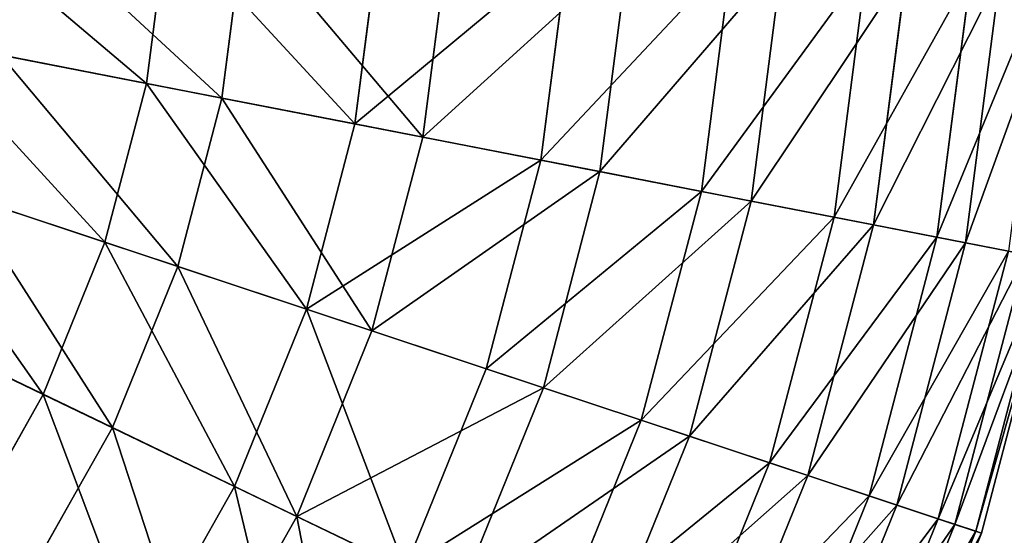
# Model space of a CAD drawing. Extents: x 1 to 133, y -12 to 0.
# Tile 913 of 935: x 118.67 to 121.35, y -7.86 to -6.45. Entities that reach past the tile are written whole.
import ezdxf

# ---------------------------------------------------------------- set-up
doc = ezdxf.new("R2010")
doc.units = 0
doc.header["$LTSCALE"] = 2.54
doc.layers.get('0').update_dxf_attribs({"color": 13, "linetype": 'CONTINUOUS'})

# ---------------------------------------------------------------- blocks, each defined once
blk = doc.blocks.new('SLING_IV_-_Z_O_ENIE16_06_B')
at = {"color": 0}
for p, q in [((119.0143, -6.6269, 1.7234), (119.0714, -6.1841, 1.7234)), ((119.0143, -6.6269, 1.7234), (119.0714, -6.1841, 1.7234)), ((119.219, -6.6668, 11.3367), (119.2795, -6.1974, 11.3367)), ((119.219, -6.6668, 11.3367), (119.2795, -6.1974, 11.3367)), ((119.5808, -6.7372, 2.1915), (119.6473, -6.221, 2.1915)), ((119.5808, -6.7372, 2.1915), (119.6473, -6.221, 2.1915)), ((119.765, -6.7731, 10.8439), (119.8346, -6.2331, 10.8439)), ((119.765, -6.7731, 10.8439), (119.8346, -6.2331, 10.8439)), ((120.086, -6.8356, 2.7275), (120.161, -6.254, 2.7275)), ((120.086, -6.8356, 2.7275), (120.161, -6.254, 2.7275)), ((120.2469, -6.867, 10.2862), (120.3246, -6.2645, 10.2862)), ((120.2469, -6.867, 10.2862), (120.3246, -6.2645, 10.2862)), ((120.5224, -6.9206, 3.3229), (120.6047, -6.2825, 3.3229)), ((120.5224, -6.9206, 3.3229), (120.6047, -6.2825, 3.3229)), ((120.6576, -6.9469, 9.672), (120.7421, -6.2913, 9.672)), ((120.6576, -6.9469, 9.672), (120.7421, -6.2913, 9.672)), ((120.8832, -6.9909, 3.9687), (120.9715, -6.3061, 3.9687)), ((120.8832, -6.9909, 3.9687), (120.9715, -6.3061, 3.9687)), ((120.9905, -7.0118, 9.0109), (121.0806, -6.3131, 9.0109)), ((120.9905, -7.0118, 9.0109), (121.0806, -6.3131, 9.0109)), ((121.1628, -7.0453, 4.6551), (121.2558, -6.3243, 4.6551)), ((121.1628, -7.0453, 4.6551), (121.2558, -6.3243, 4.6551)), ((121.2407, -7.0605, 8.3129), (121.335, -6.3294, 8.3129)), ((121.2407, -7.0605, 8.3129), (121.335, -6.3294, 8.3129)), ((118.3955, -6.5064, 1.3301), (119.0143, -6.6269, 1.7234)), ((118.3955, -6.5064, 1.3301), (119.0143, -6.6269, 1.7234)), ((119.219, -6.6668, 11.3367), (118.6174, -6.5496, 11.7569)), ((119.219, -6.6668, 11.3367), (118.6174, -6.5496, 11.7569)), ((118.9011, -7.0588, 1.7234), (119.0143, -6.6269, 1.7234)), ((118.9011, -7.0588, 1.7234), (119.0143, -6.6269, 1.7234)), ((119.0143, -6.6269, 1.7234), (119.5808, -6.7372, 2.1915)), ((119.0143, -6.6269, 1.7234), (119.5808, -6.7372, 2.1915)), ((119.099, -7.1245, 11.3367), (119.219, -6.6668, 11.3367)), ((119.099, -7.1245, 11.3367), (119.219, -6.6668, 11.3367)), ((119.765, -6.7731, 10.8439), (119.219, -6.6668, 11.3367)), ((119.765, -6.7731, 10.8439), (119.219, -6.6668, 11.3367)), ((119.4487, -7.2406, 2.1915), (119.5808, -6.7372, 2.1915)), ((119.4487, -7.2406, 2.1915), (119.5808, -6.7372, 2.1915)), ((119.5808, -6.7372, 2.1915), (120.086, -6.8356, 2.7275)), ((119.5808, -6.7372, 2.1915), (120.086, -6.8356, 2.7275)), ((119.6268, -7.2998, 10.8439), (119.765, -6.7731, 10.8439)), ((119.6268, -7.2998, 10.8439), (119.765, -6.7731, 10.8439)), ((120.2469, -6.867, 10.2862), (119.765, -6.7731, 10.8439)), ((120.2469, -6.867, 10.2862), (119.765, -6.7731, 10.8439)), ((119.9373, -7.4028, 2.7275), (120.086, -6.8356, 2.7275)), ((119.9373, -7.4028, 2.7275), (120.086, -6.8356, 2.7275)), ((120.086, -6.8356, 2.7275), (120.5224, -6.9206, 3.3229)), ((120.086, -6.8356, 2.7275), (120.5224, -6.9206, 3.3229)), ((118.3027, -6.8601, 1.3301), (118.9011, -7.0588, 1.7234)), ((118.3027, -6.8601, 1.3301), (118.9011, -7.0588, 1.7234)), ((120.0929, -7.4545, 10.2862), (120.2469, -6.867, 10.2862)), ((120.0929, -7.4545, 10.2862), (120.2469, -6.867, 10.2862)), ((120.6576, -6.9469, 9.672), (120.2469, -6.867, 10.2862)), ((120.6576, -6.9469, 9.672), (120.2469, -6.867, 10.2862)), ((119.099, -7.1245, 11.3367), (118.5173, -6.9314, 11.7569)), ((119.099, -7.1245, 11.3367), (118.5173, -6.9314, 11.7569)), ((120.3592, -7.5429, 3.3229), (120.5224, -6.9206, 3.3229)), ((120.3592, -7.5429, 3.3229), (120.5224, -6.9206, 3.3229)), ((120.5224, -6.9206, 3.3229), (120.8832, -6.9909, 3.9687)), ((120.5224, -6.9206, 3.3229), (120.8832, -6.9909, 3.9687)), ((120.4899, -7.5863, 9.672), (120.6576, -6.9469, 9.672)), ((120.4899, -7.5863, 9.672), (120.6576, -6.9469, 9.672)), ((120.9905, -7.0118, 9.0109), (120.6576, -6.9469, 9.672)), ((120.9905, -7.0118, 9.0109), (120.6576, -6.9469, 9.672)), ((120.708, -7.6588, 3.9687), (120.8832, -6.9909, 3.9687)), ((120.708, -7.6588, 3.9687), (120.8832, -6.9909, 3.9687)), ((120.8118, -7.6932, 9.0109), (120.9905, -7.0118, 9.0109)), ((120.8118, -7.6932, 9.0109), (120.9905, -7.0118, 9.0109)), ((120.8832, -6.9909, 3.9687), (121.1628, -7.0453, 4.6551)), ((120.8832, -6.9909, 3.9687), (121.1628, -7.0453, 4.6551)), ((121.2407, -7.0605, 8.3129), (120.9905, -7.0118, 9.0109)), ((121.2407, -7.0605, 8.3129), (120.9905, -7.0118, 9.0109)), ((118.7335, -7.4727, 1.7234), (118.9011, -7.0588, 1.7234)), ((118.7335, -7.4727, 1.7234), (118.9011, -7.0588, 1.7234)), ((118.9011, -7.0588, 1.7234), (119.4487, -7.2406, 2.1915)), ((118.9011, -7.0588, 1.7234), (119.4487, -7.2406, 2.1915)), ((120.9784, -7.7485, 4.6551), (121.1628, -7.0453, 4.6551)), ((120.9784, -7.7485, 4.6551), (121.1628, -7.0453, 4.6551)), ((121.0537, -7.7735, 8.3129), (121.2407, -7.0605, 8.3129)), ((121.0537, -7.7735, 8.3129), (121.2407, -7.0605, 8.3129)), ((121.1628, -7.0453, 4.6551), (121.3571, -7.0831, 5.3713)), ((121.1628, -7.0453, 4.6551), (121.3571, -7.0831, 5.3713)), ((121.4043, -7.0923, 7.5887), (121.2407, -7.0605, 8.3129)), ((121.4043, -7.0923, 7.5887), (121.2407, -7.0605, 8.3129)), ((121.1662, -7.8109, 5.3713), (121.3571, -7.0831, 5.3713)), ((121.1662, -7.8109, 5.3713), (121.3571, -7.0831, 5.3713)), ((121.2119, -7.826, 7.5887), (121.4043, -7.0923, 7.5887)), ((121.2119, -7.826, 7.5887), (121.4043, -7.0923, 7.5887)), ((121.2686, -7.8449, 6.1066), (121.4629, -7.1038, 6.1066)), ((121.2686, -7.8449, 6.1066), (121.4629, -7.1038, 6.1066)), ((121.2838, -7.8499, 6.8495), (121.4787, -7.1068, 6.8495)), ((121.2838, -7.8499, 6.8495), (121.4787, -7.1068, 6.8495)), ((118.9214, -7.5631, 11.3367), (119.099, -7.1245, 11.3367)), ((118.9214, -7.5631, 11.3367), (119.099, -7.1245, 11.3367)), ((119.6268, -7.2998, 10.8439), (119.099, -7.1245, 11.3367)), ((119.6268, -7.2998, 10.8439), (119.099, -7.1245, 11.3367)), ((118.1655, -7.1991, 1.3301), (118.7335, -7.4727, 1.7234)), ((118.1655, -7.1991, 1.3301), (118.7335, -7.4727, 1.7234)), ((119.2534, -7.7231, 2.1915), (119.4487, -7.2406, 2.1915)), ((119.2534, -7.7231, 2.1915), (119.4487, -7.2406, 2.1915)), ((119.4487, -7.2406, 2.1915), (119.9373, -7.4028, 2.7275)), ((119.4487, -7.2406, 2.1915), (119.9373, -7.4028, 2.7275)), ((118.9214, -7.5631, 11.3367), (118.3692, -7.2972, 11.7569)), ((118.9214, -7.5631, 11.3367), (118.3692, -7.2972, 11.7569)), ((119.4225, -7.8045, 10.8439), (119.6268, -7.2998, 10.8439)), ((119.4225, -7.8045, 10.8439), (119.6268, -7.2998, 10.8439)), ((120.0929, -7.4545, 10.2862), (119.6268, -7.2998, 10.8439)), ((120.0929, -7.4545, 10.2862), (119.6268, -7.2998, 10.8439)), ((119.7172, -7.9464, 2.7275), (119.9373, -7.4028, 2.7275)), ((119.7172, -7.9464, 2.7275), (119.9373, -7.4028, 2.7275)), ((119.9373, -7.4028, 2.7275), (120.3592, -7.5429, 3.3229)), ((119.9373, -7.4028, 2.7275), (120.3592, -7.5429, 3.3229)), ((119.8649, -8.0175, 10.2862), (120.0929, -7.4545, 10.2862)), ((119.8649, -8.0175, 10.2862), (120.0929, -7.4545, 10.2862)), ((120.4899, -7.5863, 9.672), (120.0929, -7.4545, 10.2862)), ((120.4899, -7.5863, 9.672), (120.0929, -7.4545, 10.2862)), ((118.5144, -7.8617, 1.7234), (118.7335, -7.4727, 1.7234)), ((118.5144, -7.8617, 1.7234), (118.7335, -7.4727, 1.7234)), ((118.7335, -7.4727, 1.7234), (119.2534, -7.7231, 2.1915)), ((118.7335, -7.4727, 1.7234), (119.2534, -7.7231, 2.1915)), ((120.1178, -8.1393, 3.3229), (120.3592, -7.5429, 3.3229)), ((120.1178, -8.1393, 3.3229), (120.3592, -7.5429, 3.3229)), ((120.3592, -7.5429, 3.3229), (120.708, -7.6588, 3.9687)), ((120.3592, -7.5429, 3.3229), (120.708, -7.6588, 3.9687)), ((118.6892, -7.9755, 11.3367), (118.9214, -7.5631, 11.3367)), ((118.6892, -7.9755, 11.3367), (118.9214, -7.5631, 11.3367)), ((119.4225, -7.8045, 10.8439), (118.9214, -7.5631, 11.3367)), ((119.4225, -7.8045, 10.8439), (118.9214, -7.5631, 11.3367)), ((120.2418, -8.199, 9.672), (120.4899, -7.5863, 9.672)), ((120.2418, -8.199, 9.672), (120.4899, -7.5863, 9.672)), ((120.8118, -7.6932, 9.0109), (120.4899, -7.5863, 9.672)), ((120.8118, -7.6932, 9.0109), (120.4899, -7.5863, 9.672)), ((120.4489, -8.2988, 3.9687), (120.708, -7.6588, 3.9687)), ((120.4489, -8.2988, 3.9687), (120.708, -7.6588, 3.9687)), ((120.708, -7.6588, 3.9687), (120.9784, -7.7485, 4.6551)), ((120.708, -7.6588, 3.9687), (120.9784, -7.7485, 4.6551)), ((120.5474, -8.3462, 9.0109), (120.8118, -7.6932, 9.0109)), ((120.5474, -8.3462, 9.0109), (120.8118, -7.6932, 9.0109)), ((121.0537, -7.7735, 8.3129), (120.8118, -7.6932, 9.0109)), ((121.0537, -7.7735, 8.3129), (120.8118, -7.6932, 9.0109)), ((118.9981, -8.1765, 2.1915), (119.2534, -7.7231, 2.1915)), ((118.9981, -8.1765, 2.1915), (119.2534, -7.7231, 2.1915)), ((119.2534, -7.7231, 2.1915), (119.7172, -7.9464, 2.7275)), ((119.2534, -7.7231, 2.1915), (119.7172, -7.9464, 2.7275)), ((120.7056, -8.4224, 4.6551), (120.9784, -7.7485, 4.6551)), ((120.7056, -8.4224, 4.6551), (120.9784, -7.7485, 4.6551)), ((120.9784, -7.7485, 4.6551), (121.1662, -7.8109, 5.3713)), ((120.9784, -7.7485, 4.6551), (121.1662, -7.8109, 5.3713)), ((120.7771, -8.4568, 8.3129), (121.0537, -7.7735, 8.3129)), ((120.7771, -8.4568, 8.3129), (121.0537, -7.7735, 8.3129)), ((121.2119, -7.826, 7.5887), (121.0537, -7.7735, 8.3129)), ((121.2119, -7.826, 7.5887), (121.0537, -7.7735, 8.3129)), ((119.1553, -8.2789, 10.8439), (119.4225, -7.8045, 10.8439)), ((119.1553, -8.2789, 10.8439), (119.4225, -7.8045, 10.8439)), ((119.8649, -8.0175, 10.2862), (119.4225, -7.8045, 10.8439)), ((119.8649, -8.0175, 10.2862), (119.4225, -7.8045, 10.8439)), ((120.8839, -8.5082, 5.3713), (121.1662, -7.8109, 5.3713)), ((120.8839, -8.5082, 5.3713), (121.1662, -7.8109, 5.3713)), ((121.1662, -7.8109, 5.3713), (121.2686, -7.8449, 6.1066)), ((121.1662, -7.8109, 5.3713), (121.2686, -7.8449, 6.1066)), ((120.9272, -8.5291, 7.5887), (121.2119, -7.826, 7.5887)), ((120.9272, -8.5291, 7.5887), (121.2119, -7.826, 7.5887)), ((121.2838, -7.8499, 6.8495), (121.2119, -7.826, 7.5887)), ((121.2838, -7.8499, 6.8495), (121.2119, -7.826, 7.5887)), ((120.981, -8.555, 6.1066), (121.2686, -7.8449, 6.1066)), ((120.981, -8.555, 6.1066), (121.2686, -7.8449, 6.1066)), ((120.9956, -8.562, 6.8495), (121.2838, -7.8499, 6.8495)), ((120.9956, -8.562, 6.8495), (121.2838, -7.8499, 6.8495)), ((121.2686, -7.8449, 6.1066), (121.2838, -7.8499, 6.8495)), ((121.2686, -7.8449, 6.1066), (121.2838, -7.8499, 6.8495))]:
    blk.add_line(p, q, dxfattribs=at)
at = {"color": 7}
mesh = blk.add_polyface(dxfattribs=at)
corners = [(118.4422, -6.1437, 1.3301), (119.0143, -6.6269, 1.7234), (118.3955, -6.5064, 1.3301), (119.0714, -6.1841, 1.7234)]
mesh.append_faces([[corners[k] for k in face] for face in [(0, 1, 2), (1, 0, 3)]], dxfattribs={"vtx0": -1, "color": 7})
mesh = blk.add_polyface(dxfattribs=at)
corners = [(119.219, -6.6668, 11.3367), (118.6679, -6.1582, 11.7569), (118.6174, -6.5496, 11.7569), (119.2795, -6.1974, 11.3367)]
mesh.append_faces([[corners[k] for k in face] for face in [(0, 1, 2), (1, 0, 3)]], dxfattribs={"vtx0": -1, "color": 7})
mesh = blk.add_polyface(dxfattribs=at)
corners = [(119.0714, -6.1841, 1.7234), (119.5808, -6.7372, 2.1915), (119.0143, -6.6269, 1.7234), (119.6473, -6.221, 2.1915)]
mesh.append_faces([[corners[k] for k in face] for face in [(0, 1, 2), (1, 0, 3)]], dxfattribs={"vtx0": -1, "color": 7})
mesh = blk.add_polyface(dxfattribs=at)
corners = [(119.765, -6.7731, 10.8439), (119.2795, -6.1974, 11.3367), (119.219, -6.6668, 11.3367), (119.8346, -6.2331, 10.8439)]
mesh.append_faces([[corners[k] for k in face] for face in [(0, 1, 2), (1, 0, 3)]], dxfattribs={"vtx0": -1, "color": 7})
mesh = blk.add_polyface(dxfattribs=at)
corners = [(119.5808, -6.7372, 2.1915), (120.161, -6.254, 2.7275), (120.086, -6.8356, 2.7275), (119.6473, -6.221, 2.1915)]
mesh.append_faces([[corners[k] for k in face] for face in [(0, 1, 2), (1, 0, 3)]], dxfattribs={"vtx0": -1, "color": 7})
mesh = blk.add_polyface(dxfattribs=at)
corners = [(120.3246, -6.2645, 10.2862), (119.765, -6.7731, 10.8439), (120.2469, -6.867, 10.2862), (119.8346, -6.2331, 10.8439)]
mesh.append_faces([[corners[k] for k in face] for face in [(0, 1, 2), (1, 0, 3)]], dxfattribs={"vtx0": -1, "color": 7})
mesh = blk.add_polyface(dxfattribs=at)
corners = [(120.086, -6.8356, 2.7275), (120.6047, -6.2825, 3.3229), (120.5224, -6.9206, 3.3229), (120.161, -6.254, 2.7275)]
mesh.append_faces([[corners[k] for k in face] for face in [(0, 1, 2), (1, 0, 3)]], dxfattribs={"vtx0": -1, "color": 7})
mesh = blk.add_polyface(dxfattribs=at)
corners = [(120.7421, -6.2913, 9.672), (120.2469, -6.867, 10.2862), (120.6576, -6.9469, 9.672), (120.3246, -6.2645, 10.2862)]
mesh.append_faces([[corners[k] for k in face] for face in [(0, 1, 2), (1, 0, 3)]], dxfattribs={"vtx0": -1, "color": 7})
mesh = blk.add_polyface(dxfattribs=at)
corners = [(120.5224, -6.9206, 3.3229), (120.9715, -6.3061, 3.9687), (120.8832, -6.9909, 3.9687), (120.6047, -6.2825, 3.3229)]
mesh.append_faces([[corners[k] for k in face] for face in [(0, 1, 2), (1, 0, 3)]], dxfattribs={"vtx0": -1, "color": 7})
mesh = blk.add_polyface(dxfattribs=at)
corners = [(121.0806, -6.3131, 9.0109), (120.6576, -6.9469, 9.672), (120.9905, -7.0118, 9.0109), (120.7421, -6.2913, 9.672)]
mesh.append_faces([[corners[k] for k in face] for face in [(0, 1, 2), (1, 0, 3)]], dxfattribs={"vtx0": -1, "color": 7})
mesh = blk.add_polyface(dxfattribs=at)
corners = [(120.8832, -6.9909, 3.9687), (121.2558, -6.3243, 4.6551), (121.1628, -7.0453, 4.6551), (120.9715, -6.3061, 3.9687)]
mesh.append_faces([[corners[k] for k in face] for face in [(0, 1, 2), (1, 0, 3)]], dxfattribs={"vtx0": -1, "color": 7})
mesh = blk.add_polyface(dxfattribs=at)
corners = [(121.335, -6.3294, 8.3129), (120.9905, -7.0118, 9.0109), (121.2407, -7.0605, 8.3129), (121.0806, -6.3131, 9.0109)]
mesh.append_faces([[corners[k] for k in face] for face in [(0, 1, 2), (1, 0, 3)]], dxfattribs={"vtx0": -1, "color": 7})
mesh = blk.add_polyface(dxfattribs=at)
corners = [(121.1628, -7.0453, 4.6551), (121.4533, -6.337, 5.3713), (121.3571, -7.0831, 5.3713), (121.2558, -6.3243, 4.6551)]
mesh.append_faces([[corners[k] for k in face] for face in [(0, 1, 2), (1, 0, 3)]], dxfattribs={"vtx0": -1, "color": 7})
mesh = blk.add_polyface(dxfattribs=at)
corners = [(121.5013, -6.3401, 7.5887), (121.2407, -7.0605, 8.3129), (121.4043, -7.0923, 7.5887), (121.335, -6.3294, 8.3129)]
mesh.append_faces([[corners[k] for k in face] for face in [(0, 1, 2), (1, 0, 3)]], dxfattribs={"vtx0": -1, "color": 7})
mesh = blk.add_polyface(dxfattribs=at)
corners = [(118.3955, -6.5064, 1.3301), (118.9011, -7.0588, 1.7234), (118.3027, -6.8601, 1.3301), (119.0143, -6.6269, 1.7234)]
mesh.append_faces([[corners[k] for k in face] for face in [(0, 1, 2), (1, 0, 3)]], dxfattribs={"vtx0": -1, "color": 7})
mesh = blk.add_polyface(dxfattribs=at)
corners = [(119.099, -7.1245, 11.3367), (118.6174, -6.5496, 11.7569), (118.5173, -6.9314, 11.7569), (119.219, -6.6668, 11.3367)]
mesh.append_faces([[corners[k] for k in face] for face in [(0, 1, 2), (1, 0, 3)]], dxfattribs={"vtx0": -1, "color": 7})
mesh = blk.add_polyface(dxfattribs=at)
corners = [(119.0143, -6.6269, 1.7234), (119.4487, -7.2406, 2.1915), (118.9011, -7.0588, 1.7234), (119.5808, -6.7372, 2.1915)]
mesh.append_faces([[corners[k] for k in face] for face in [(0, 1, 2), (1, 0, 3)]], dxfattribs={"vtx0": -1, "color": 7})
mesh = blk.add_polyface(dxfattribs=at)
corners = [(119.6268, -7.2998, 10.8439), (119.219, -6.6668, 11.3367), (119.099, -7.1245, 11.3367), (119.765, -6.7731, 10.8439)]
mesh.append_faces([[corners[k] for k in face] for face in [(0, 1, 2), (1, 0, 3)]], dxfattribs={"vtx0": -1, "color": 7})
mesh = blk.add_polyface(dxfattribs=at)
corners = [(119.4487, -7.2406, 2.1915), (120.086, -6.8356, 2.7275), (119.9373, -7.4028, 2.7275), (119.5808, -6.7372, 2.1915)]
mesh.append_faces([[corners[k] for k in face] for face in [(0, 1, 2), (1, 0, 3)]], dxfattribs={"vtx0": -1, "color": 7})
mesh = blk.add_polyface(dxfattribs=at)
corners = [(120.2469, -6.867, 10.2862), (119.6268, -7.2998, 10.8439), (120.0929, -7.4545, 10.2862), (119.765, -6.7731, 10.8439)]
mesh.append_faces([[corners[k] for k in face] for face in [(0, 1, 2), (1, 0, 3)]], dxfattribs={"vtx0": -1, "color": 7})
mesh = blk.add_polyface(dxfattribs=at)
corners = [(119.9373, -7.4028, 2.7275), (120.5224, -6.9206, 3.3229), (120.3592, -7.5429, 3.3229), (120.086, -6.8356, 2.7275)]
mesh.append_faces([[corners[k] for k in face] for face in [(0, 1, 2), (1, 0, 3)]], dxfattribs={"vtx0": -1, "color": 7})
mesh = blk.add_polyface(dxfattribs=at)
corners = [(118.3027, -6.8601, 1.3301), (118.7335, -7.4727, 1.7234), (118.1655, -7.1991, 1.3301), (118.9011, -7.0588, 1.7234)]
mesh.append_faces([[corners[k] for k in face] for face in [(0, 1, 2), (1, 0, 3)]], dxfattribs={"vtx0": -1, "color": 7})
mesh = blk.add_polyface(dxfattribs=at)
corners = [(120.6576, -6.9469, 9.672), (120.0929, -7.4545, 10.2862), (120.4899, -7.5863, 9.672), (120.2469, -6.867, 10.2862)]
mesh.append_faces([[corners[k] for k in face] for face in [(0, 1, 2), (1, 0, 3)]], dxfattribs={"vtx0": -1, "color": 7})
mesh = blk.add_polyface(dxfattribs=at)
corners = [(118.9214, -7.5631, 11.3367), (118.5173, -6.9314, 11.7569), (118.3692, -7.2972, 11.7569), (119.099, -7.1245, 11.3367)]
mesh.append_faces([[corners[k] for k in face] for face in [(0, 1, 2), (1, 0, 3)]], dxfattribs={"vtx0": -1, "color": 7})
mesh = blk.add_polyface(dxfattribs=at)
corners = [(120.3592, -7.5429, 3.3229), (120.8832, -6.9909, 3.9687), (120.708, -7.6588, 3.9687), (120.5224, -6.9206, 3.3229)]
mesh.append_faces([[corners[k] for k in face] for face in [(0, 1, 2), (1, 0, 3)]], dxfattribs={"vtx0": -1, "color": 7})
mesh = blk.add_polyface(dxfattribs=at)
corners = [(120.9905, -7.0118, 9.0109), (120.4899, -7.5863, 9.672), (120.8118, -7.6932, 9.0109), (120.6576, -6.9469, 9.672)]
mesh.append_faces([[corners[k] for k in face] for face in [(0, 1, 2), (1, 0, 3)]], dxfattribs={"vtx0": -1, "color": 7})
mesh = blk.add_polyface(dxfattribs=at)
corners = [(120.708, -7.6588, 3.9687), (121.1628, -7.0453, 4.6551), (120.9784, -7.7485, 4.6551), (120.8832, -6.9909, 3.9687)]
mesh.append_faces([[corners[k] for k in face] for face in [(0, 1, 2), (1, 0, 3)]], dxfattribs={"vtx0": -1, "color": 7})
mesh = blk.add_polyface(dxfattribs=at)
corners = [(121.2407, -7.0605, 8.3129), (120.8118, -7.6932, 9.0109), (121.0537, -7.7735, 8.3129), (120.9905, -7.0118, 9.0109)]
mesh.append_faces([[corners[k] for k in face] for face in [(0, 1, 2), (1, 0, 3)]], dxfattribs={"vtx0": -1, "color": 7})
mesh = blk.add_polyface(dxfattribs=at)
corners = [(118.9011, -7.0588, 1.7234), (119.2534, -7.7231, 2.1915), (118.7335, -7.4727, 1.7234), (119.4487, -7.2406, 2.1915)]
mesh.append_faces([[corners[k] for k in face] for face in [(0, 1, 2), (1, 0, 3)]], dxfattribs={"vtx0": -1, "color": 7})
mesh = blk.add_polyface(dxfattribs=at)
corners = [(120.9784, -7.7485, 4.6551), (121.3571, -7.0831, 5.3713), (121.1662, -7.8109, 5.3713), (121.1628, -7.0453, 4.6551)]
mesh.append_faces([[corners[k] for k in face] for face in [(0, 1, 2), (1, 0, 3)]], dxfattribs={"vtx0": -1, "color": 7})
mesh = blk.add_polyface(dxfattribs=at)
corners = [(121.4043, -7.0923, 7.5887), (121.0537, -7.7735, 8.3129), (121.2119, -7.826, 7.5887), (121.2407, -7.0605, 8.3129)]
mesh.append_faces([[corners[k] for k in face] for face in [(0, 1, 2), (1, 0, 3)]], dxfattribs={"vtx0": -1, "color": 7})
mesh = blk.add_polyface(dxfattribs=at)
corners = [(121.1662, -7.8109, 5.3713), (121.4629, -7.1038, 6.1066), (121.2686, -7.8449, 6.1066), (121.3571, -7.0831, 5.3713)]
mesh.append_faces([[corners[k] for k in face] for face in [(0, 1, 2), (1, 0, 3)]], dxfattribs={"vtx0": -1, "color": 7})
mesh = blk.add_polyface(dxfattribs=at)
corners = [(121.4787, -7.1068, 6.8495), (121.2119, -7.826, 7.5887), (121.2838, -7.8499, 6.8495), (121.4043, -7.0923, 7.5887)]
mesh.append_faces([[corners[k] for k in face] for face in [(0, 1, 2), (1, 0, 3)]], dxfattribs={"vtx0": -1, "color": 7})
mesh = blk.add_polyface(dxfattribs=at)
corners = [(121.2686, -7.8449, 6.1066), (121.4787, -7.1068, 6.8495), (121.2838, -7.8499, 6.8495), (121.4629, -7.1038, 6.1066)]
mesh.append_faces([[corners[k] for k in face] for face in [(0, 1, 2), (1, 0, 3)]], dxfattribs={"vtx0": -1, "color": 7})
mesh = blk.add_polyface(dxfattribs=at)
corners = [(119.4225, -7.8045, 10.8439), (119.099, -7.1245, 11.3367), (118.9214, -7.5631, 11.3367), (119.6268, -7.2998, 10.8439)]
mesh.append_faces([[corners[k] for k in face] for face in [(0, 1, 2), (1, 0, 3)]], dxfattribs={"vtx0": -1, "color": 7})
mesh = blk.add_polyface(dxfattribs=at)
corners = [(118.1655, -7.1991, 1.3301), (118.5144, -7.8617, 1.7234), (117.986, -7.5178, 1.3301), (118.7335, -7.4727, 1.7234)]
mesh.append_faces([[corners[k] for k in face] for face in [(0, 1, 2), (1, 0, 3)]], dxfattribs={"vtx0": -1, "color": 7})
mesh = blk.add_polyface(dxfattribs=at)
corners = [(119.4487, -7.2406, 2.1915), (119.7172, -7.9464, 2.7275), (119.2534, -7.7231, 2.1915), (119.9373, -7.4028, 2.7275)]
mesh.append_faces([[corners[k] for k in face] for face in [(0, 1, 2), (1, 0, 3)]], dxfattribs={"vtx0": -1, "color": 7})
mesh = blk.add_polyface(dxfattribs=at)
corners = [(118.6892, -7.9755, 11.3367), (118.3692, -7.2972, 11.7569), (118.1755, -7.6411, 11.7569), (118.9214, -7.5631, 11.3367)]
mesh.append_faces([[corners[k] for k in face] for face in [(0, 1, 2), (1, 0, 3)]], dxfattribs={"vtx0": -1, "color": 7})
mesh = blk.add_polyface(dxfattribs=at)
corners = [(120.0929, -7.4545, 10.2862), (119.4225, -7.8045, 10.8439), (119.8649, -8.0175, 10.2862), (119.6268, -7.2998, 10.8439)]
mesh.append_faces([[corners[k] for k in face] for face in [(0, 1, 2), (1, 0, 3)]], dxfattribs={"vtx0": -1, "color": 7})
mesh = blk.add_polyface(dxfattribs=at)
corners = [(119.7172, -7.9464, 2.7275), (120.3592, -7.5429, 3.3229), (120.1178, -8.1393, 3.3229), (119.9373, -7.4028, 2.7275)]
mesh.append_faces([[corners[k] for k in face] for face in [(0, 1, 2), (1, 0, 3)]], dxfattribs={"vtx0": -1, "color": 7})
mesh = blk.add_polyface(dxfattribs=at)
corners = [(120.4899, -7.5863, 9.672), (119.8649, -8.0175, 10.2862), (120.2418, -8.199, 9.672), (120.0929, -7.4545, 10.2862)]
mesh.append_faces([[corners[k] for k in face] for face in [(0, 1, 2), (1, 0, 3)]], dxfattribs={"vtx0": -1, "color": 7})
mesh = blk.add_polyface(dxfattribs=at)
corners = [(118.7335, -7.4727, 1.7234), (118.9981, -8.1765, 2.1915), (118.5144, -7.8617, 1.7234), (119.2534, -7.7231, 2.1915)]
mesh.append_faces([[corners[k] for k in face] for face in [(0, 1, 2), (1, 0, 3)]], dxfattribs={"vtx0": -1, "color": 7})
mesh = blk.add_polyface(dxfattribs=at)
corners = [(120.1178, -8.1393, 3.3229), (120.708, -7.6588, 3.9687), (120.4489, -8.2988, 3.9687), (120.3592, -7.5429, 3.3229)]
mesh.append_faces([[corners[k] for k in face] for face in [(0, 1, 2), (1, 0, 3)]], dxfattribs={"vtx0": -1, "color": 7})
mesh = blk.add_polyface(dxfattribs=at)
corners = [(119.1553, -8.2789, 10.8439), (118.9214, -7.5631, 11.3367), (118.6892, -7.9755, 11.3367), (119.4225, -7.8045, 10.8439)]
mesh.append_faces([[corners[k] for k in face] for face in [(0, 1, 2), (1, 0, 3)]], dxfattribs={"vtx0": -1, "color": 7})
mesh = blk.add_polyface(dxfattribs=at)
corners = [(120.8118, -7.6932, 9.0109), (120.2418, -8.199, 9.672), (120.5474, -8.3462, 9.0109), (120.4899, -7.5863, 9.672)]
mesh.append_faces([[corners[k] for k in face] for face in [(0, 1, 2), (1, 0, 3)]], dxfattribs={"vtx0": -1, "color": 7})
mesh = blk.add_polyface(dxfattribs=at)
corners = [(118.4061, -8.3547, 11.3367), (118.1755, -7.6411, 11.7569), (117.9395, -7.9574, 11.7569), (118.6892, -7.9755, 11.3367)]
mesh.append_faces([[corners[k] for k in face] for face in [(0, 1, 2), (1, 0, 3)]], dxfattribs={"vtx0": -1, "color": 7})
mesh = blk.add_polyface(dxfattribs=at)
corners = [(120.4489, -8.2988, 3.9687), (120.9784, -7.7485, 4.6551), (120.7056, -8.4224, 4.6551), (120.708, -7.6588, 3.9687)]
mesh.append_faces([[corners[k] for k in face] for face in [(0, 1, 2), (1, 0, 3)]], dxfattribs={"vtx0": -1, "color": 7})
mesh = blk.add_polyface(dxfattribs=at)
corners = [(121.0537, -7.7735, 8.3129), (120.5474, -8.3462, 9.0109), (120.7771, -8.4568, 8.3129), (120.8118, -7.6932, 9.0109)]
mesh.append_faces([[corners[k] for k in face] for face in [(0, 1, 2), (1, 0, 3)]], dxfattribs={"vtx0": -1, "color": 7})
mesh = blk.add_polyface(dxfattribs=at)
corners = [(119.2534, -7.7231, 2.1915), (119.4295, -8.4573, 2.7275), (118.9981, -8.1765, 2.1915), (119.7172, -7.9464, 2.7275)]
mesh.append_faces([[corners[k] for k in face] for face in [(0, 1, 2), (1, 0, 3)]], dxfattribs={"vtx0": -1, "color": 7})
mesh = blk.add_polyface(dxfattribs=at)
corners = [(120.7056, -8.4224, 4.6551), (121.1662, -7.8109, 5.3713), (120.8839, -8.5082, 5.3713), (120.9784, -7.7485, 4.6551)]
mesh.append_faces([[corners[k] for k in face] for face in [(0, 1, 2), (1, 0, 3)]], dxfattribs={"vtx0": -1, "color": 7})
mesh = blk.add_polyface(dxfattribs=at)
corners = [(121.2119, -7.826, 7.5887), (120.7771, -8.4568, 8.3129), (120.9272, -8.5291, 7.5887), (121.0537, -7.7735, 8.3129)]
mesh.append_faces([[corners[k] for k in face] for face in [(0, 1, 2), (1, 0, 3)]], dxfattribs={"vtx0": -1, "color": 7})
mesh = blk.add_polyface(dxfattribs=at)
corners = [(119.5669, -8.5468, 10.2862), (119.4225, -7.8045, 10.8439), (119.1553, -8.2789, 10.8439), (119.8649, -8.0175, 10.2862)]
mesh.append_faces([[corners[k] for k in face] for face in [(0, 1, 2), (1, 0, 3)]], dxfattribs={"vtx0": -1, "color": 7})
mesh = blk.add_polyface(dxfattribs=at)
corners = [(120.8839, -8.5082, 5.3713), (121.2686, -7.8449, 6.1066), (120.981, -8.555, 6.1066), (121.1662, -7.8109, 5.3713)]
mesh.append_faces([[corners[k] for k in face] for face in [(0, 1, 2), (1, 0, 3)]], dxfattribs={"vtx0": -1, "color": 7})
mesh = blk.add_polyface(dxfattribs=at)
corners = [(121.2838, -7.8499, 6.8495), (120.9272, -8.5291, 7.5887), (120.9956, -8.562, 6.8495), (121.2119, -7.826, 7.5887)]
mesh.append_faces([[corners[k] for k in face] for face in [(0, 1, 2), (1, 0, 3)]], dxfattribs={"vtx0": -1, "color": 7})
mesh = blk.add_polyface(dxfattribs=at)
corners = [(120.981, -8.555, 6.1066), (121.2838, -7.8499, 6.8495), (120.9956, -8.562, 6.8495), (121.2686, -7.8449, 6.1066)]
mesh.append_faces([[corners[k] for k in face] for face in [(0, 1, 2), (1, 0, 3)]], dxfattribs={"vtx0": -1, "color": 7})

msp = doc.modelspace()

# ---------------------------------------------------------------- block references
at = {"color": 18}
msp.add_blockref('SLING_IV_-_Z_O_ENIE16_06_B', (0, 0), dxfattribs=at)

doc.saveas('drawing.dxf')
